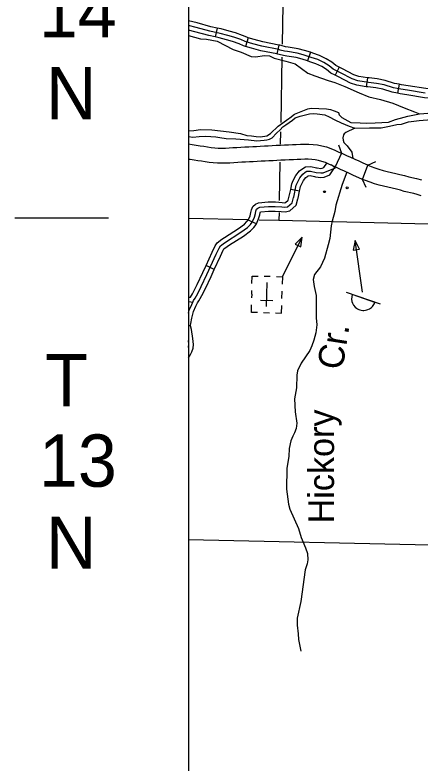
# Model space of a CAD drawing. Extents: x 0 to 3171, y 0 to 2059.
# Drawn here: x 981.7 to 1093.1, y 449.4 to 655.3 of the extents above; entities that cross this region are included whole.
import ezdxf

# ---------------------------------------------------------------- set-up
doc = ezdxf.new("R2010")
doc.units = 0
for name, color, linetype in [('Default', 7, 'Continuous'), ('Level 10', 7, 'Continuous'), ('Level 30', 7, 'Continuous'), ('Level 32', 7, 'Continuous'), ('Level 35', 7, 'Continuous'), ('Level 37', 7, 'Continuous'), ('Level 45', 7, 'Continuous'), ('Level 5', 7, 'Continuous'), ('Level 57', 7, 'Continuous'), ('Level 8', 7, 'Continuous')]:
    doc.layers.add(name, color=color, linetype=linetype)

msp = doc.modelspace()

# ---------------------------------------------------------------- linework, layer by layer
at = {"layer": 'Default'}
for p, q in [((1029.42, 1254.61), (1029.42, 254.41)), ((1007.46, 599.33), (981.73, 599.33))]:
    msp.add_line(p, q, dxfattribs=at)
msp.add_lwpolyline([(2119.81, 1254.61), (1029.42, 1254.61), (1029.42, 254.41), (2119.81, 254.41)], close=True, dxfattribs=at)
msp.add_lwpolyline([(2119.81, 1254.61), (1029.42, 1254.61), (1029.42, 254.41), (2119.81, 254.41)], close=True, dxfattribs=at)
msp.add_lwpolyline([(2119.81, 1254.61), (1029.42, 1254.61), (1029.42, 254.41), (2119.81, 254.41)], close=True, dxfattribs=at)
at = {"layer": 'Level 10'}
for points in [[(1029.42, 619.78), (1030.46, 619.6), (1031.53, 619.46), (1032.6, 619.29), (1033.65, 619.14), (1034.68, 618.97), (1035.68, 618.82), (1036.64, 618.7), (1037.59, 618.62), (1038.53, 618.63), (1039.58, 618.66), (1040.61, 618.7), (1041.65, 618.77), (1042.75, 618.84), (1043.82, 618.9), (1044.89, 618.96), (1045.99, 619.02), (1047.07, 619.06), (1048.11, 619.1), (1049.16, 619.17), (1050.27, 619.23), (1051.36, 619.28), (1052.4, 619.33), (1053.48, 619.42), (1054.7, 619.45), (1055.79, 619.5), (1056.91, 619.54), (1057.98, 619.59), (1059.05, 619.68), (1060.22, 619.72), (1061.35, 619.74), (1062.5, 619.73), (1063.69, 619.66), (1064.89, 619.52), (1066.1, 619.28), (1067.32, 618.96), (1068.52, 618.54), (1069.68, 618.06), (1070.79, 617.56), (1071.5, 617.23)], [(1071.5, 617.23), (1069.76, 613.45), (1069.06, 613.77), (1068.02, 614.24), (1067.04, 614.65), (1066.1, 614.97), (1065.17, 615.22), (1064.24, 615.4), (1063.32, 615.51), (1062.36, 615.56), (1061.37, 615.57), (1060.33, 615.55), (1059.29, 615.52), (1058.25, 615.43), (1057.09, 615.38), (1055.98, 615.34), (1054.84, 615.28), (1053.71, 615.26), (1052.68, 615.17), (1051.55, 615.12), (1050.47, 615.07), (1049.41, 615.01), (1048.34, 614.94), (1047.23, 614.89), (1046.18, 614.85), (1045.12, 614.8), (1044.04, 614.73), (1042.98, 614.68), (1041.93, 614.62), (1040.83, 614.54), (1039.71, 614.5), (1038.61, 614.46), (1037.44, 614.46), (1036.22, 614.55), (1035.11, 614.69), (1034.04, 614.85), (1033, 615.02), (1031.98, 615.17), (1030.95, 615.33), (1029.84, 615.47), (1029.42, 615.55)], [(1078.69, 613.95), (1077.42, 614.51), (1076.32, 615.01), (1075.21, 615.54), (1074.08, 616.05), (1072.97, 616.56), (1071.5, 617.23)], [(1093.42, 605.55), (1092.28, 605.9), (1091.33, 606.18), (1088.75, 606.73), (1087.68, 607.05), (1086.58, 607.32), (1085.42, 607.6), (1084.25, 607.88), (1083.05, 608.17), (1081.83, 608.48), (1080.58, 608.83), (1079.33, 609.23), (1078.08, 609.69), (1077.24, 610.04), (1078.69, 613.95)], [(1078.69, 613.95), (1079.61, 613.57), (1080.69, 613.17), (1081.78, 612.82), (1082.9, 612.5), (1084.05, 612.21), (1085.22, 611.93), (1086.4, 611.65), (1087.56, 611.37), (1088.77, 611.07), (1090.01, 610.7), (1092.08, 610.3), (1093.48, 609.89)], [(1077.24, 610.04), (1074.57, 611.23), (1073.46, 611.75), (1072.35, 612.26), (1071.24, 612.77), (1069.76, 613.45)]]:
    msp.add_lwpolyline(points, dxfattribs=at)
at = {"layer": 'Level 32'}
for p, q in [((1037.33, 651.68), (1036.8, 649.24)), ((1045.82, 649.02), (1045.07, 646.64)), ((1054.24, 647.02), (1053.75, 644.56)), ((1062.95, 645.01), (1062.16, 642.64)), ((1070.85, 640.93), (1069.77, 638.68)), ((1078.66, 638.02), (1078.3, 635.55)), ((1087.29, 636.21), (1086.84, 633.75))]:
    msp.add_line(p, q, dxfattribs=at)
for points in [[(1037.33, 651.68), (1035.6, 652.06), (1031.79, 653.09), (1029.42, 653.63)], [(1094.48, 633.76), (1089.61, 634.57), (1087.81, 634.84), (1085.74, 635.22), (1083.17, 636.03), (1081.1, 636.46), (1078.91, 636.72), (1075.99, 637.15), (1074.41, 637.67), (1071.18, 639.39), (1069.21, 640.33), (1068.07, 641.26), (1066.65, 642.16), (1064.94, 643.02), (1063.17, 643.62), (1060.99, 644.35), (1059.31, 644.78), (1056.62, 645.19), (1055.82, 645.33), (1054.62, 645.64), (1054.24, 645.74), (1049.57, 646.68), (1047.11, 647.31), (1044.99, 647.97), (1043.81, 648.5), (1041.93, 649.14), (1040.24, 649.67), (1038.13, 650.23), (1035.3, 650.84), (1031.49, 651.88), (1029.42, 652.35)], [(1036.8, 649.24), (1035, 649.63), (1031.18, 650.66), (1029.42, 651.06)], [(1045.82, 649.02), (1045.44, 649.14), (1044.27, 649.67), (1042.32, 650.33), (1040.59, 650.87), (1038.42, 651.44), (1037.33, 651.68)], [(1045.07, 646.64), (1044.55, 646.8), (1043.36, 647.34), (1041.55, 647.95), (1039.9, 648.47), (1037.84, 649.01), (1036.8, 649.24)], [(1054.24, 647.02), (1049.85, 647.89), (1047.45, 648.51), (1045.82, 649.02)], [(1053.75, 644.56), (1049.29, 645.46), (1046.77, 646.11), (1045.07, 646.64)], [(1062.95, 645.01), (1061.34, 645.55), (1059.56, 646.01), (1056.82, 646.42), (1056.09, 646.55), (1054.93, 646.85), (1054.52, 646.96), (1054.24, 647.02)], [(1062.16, 642.64), (1060.63, 643.15), (1059.06, 643.56), (1056.41, 643.95), (1055.55, 644.11), (1054.31, 644.43), (1053.96, 644.52), (1053.75, 644.56)], [(1070.85, 640.93), (1069.88, 641.39), (1068.8, 642.27), (1067.27, 643.25), (1065.42, 644.17), (1063.58, 644.8), (1062.95, 645.01)], [(1069.77, 638.68), (1068.54, 639.27), (1067.34, 640.24), (1066.04, 641.07), (1064.45, 641.86), (1062.77, 642.43), (1062.16, 642.64)], [(1078.66, 638.02), (1076.28, 638.37), (1074.9, 638.82), (1071.75, 640.5), (1070.85, 640.93)], [(1078.3, 635.55), (1075.71, 635.93), (1073.91, 636.51), (1070.62, 638.27), (1069.77, 638.68)], [(1087.29, 636.21), (1086.05, 636.43), (1083.48, 637.24), (1081.31, 637.7), (1079.08, 637.96), (1078.66, 638.02)], [(1086.84, 633.75), (1085.44, 634), (1082.85, 634.82), (1080.9, 635.23), (1078.75, 635.48), (1078.3, 635.55)], [(1095.85, 634.92), (1094.62, 635.01), (1089.8, 635.81), (1088.02, 636.07), (1087.29, 636.21)], [(1095.68, 632.43), (1094.33, 632.52), (1089.41, 633.34), (1087.61, 633.61), (1086.84, 633.75)]]:
    msp.add_lwpolyline(points, dxfattribs=at)
at = {"layer": 'Level 35'}
for points in [[(1029.42, 649.63), (1032.72, 648.72), (1034.35, 648.62), (1037.28, 648.04), (1041.72, 645.76), (1043.88, 645.09), (1046.62, 643.84), (1047.84, 643.8), (1050.34, 644.17), (1051.67, 644.06), (1052.96, 643.4), (1056.19, 642.59), (1058.7, 641.81), (1062.24, 639.26), (1064.16, 638.51), (1067.82, 637.29), (1069.66, 636.66), (1072.39, 635.62), (1076.3, 633.83), (1079, 632.76), (1082.24, 631.99), (1085.6, 631.03), (1088.74, 629.77), (1091.58, 628.63), (1092.95, 628.03)], [(1089.67, 627.41), (1092.95, 628.03), (1096.43, 628.37), (1099.92, 629.4), (1103.81, 630.24), (1106.53, 631), (1108.16, 631.47), (1109.57, 631.86), (1111.18, 631.93), (1111.49, 631.99), (1112.01, 631.83), (1112.35, 631.62), (1113.46, 630.97), (1114.41, 629.45), (1114.61, 628.74), (1114.56, 628.04), (1113.89, 626.5), (1113.37, 625.82)], [(1089.9, 625.86), (1092.79, 626.23), (1096.2, 626.54), (1097.13, 626.83), (1098.27, 627.29), (1100.31, 627.6), (1103.3, 628.68), (1104.88, 629.33), (1106.53, 629.62), (1107.77, 630.2), (1109.36, 630.54), (1110.31, 630.66), (1112.05, 630.74), (1112.65, 630.27), (1113.36, 629.48), (1113.66, 628.65), (1112.86, 627.13), (1112.47, 626.16)], [(1057.03, 626.78), (1057.25, 627.01), (1058.58, 627.96), (1062.21, 629.48), (1063.15, 629.61), (1067.36, 629.44), (1068.44, 629.27), (1069.51, 628.94), (1070.64, 628.45), (1070.88, 627.8), (1071.53, 627.03), (1074.02, 625.66), (1076.62, 625.59), (1078.23, 625.48), (1080.76, 625.57), (1084.41, 625.74), (1086.34, 626.49), (1088.75, 627.18), (1089.67, 627.41)], [(1057.97, 626.3), (1058.03, 626.36), (1058.76, 626.96), (1060.12, 627.41), (1062.64, 628.06), (1063.9, 628.13), (1064.83, 628.07), (1066.87, 627.83), (1068.07, 627.27), (1069.64, 626.39), (1071.36, 625.61), (1073.55, 624.65), (1075.18, 624.17), (1079.22, 624.26), (1082.35, 624.26), (1084.71, 624.69), (1086.7, 625.12), (1087.98, 625.25), (1089.9, 625.86)], [(1029.42, 623.43), (1030.86, 623.48), (1032.71, 623.78), (1035.83, 623.7), (1040.63, 623.15), (1043.71, 622.69), (1045.49, 622.09), (1046.72, 622.04), (1048.05, 621.81), (1049.24, 621.77), (1050.94, 622.04), (1052.01, 622.67), (1054.08, 624.64), (1057.03, 626.78)], [(1029.42, 621.83), (1030.63, 621.69), (1032.35, 621.84), (1034.18, 621.89), (1036.95, 621.73), (1038.03, 621.59), (1039.76, 621.33), (1042.45, 621.21), (1045.95, 620.88), (1048.19, 620.63), (1050.2, 620.85), (1050.93, 620.94), (1051.7, 621.13), (1052.38, 621.47), (1053.62, 622.77), (1054.66, 623.65), (1055.31, 624.51), (1056.14, 625.03), (1057.97, 626.3)], [(1075.18, 624.17), (1072.67, 622.92), (1072.22, 622.6), (1072.06, 622.26), (1071.82, 621.45), (1071.9, 620.8), (1072.11, 620.18), (1073.08, 619.29), (1074.34, 617.49), (1074.64, 615.8)], [(1072.93, 612), (1071.7, 608.6), (1069.96, 602.9), (1069.69, 601.2), (1068.9, 598.51), (1068.67, 597.24), (1068.27, 593.79), (1067.86, 592.02), (1066.81, 588.36), (1065.71, 585.99), (1064.08, 583.84), (1063.68, 582.47), (1063.97, 580.57), (1064.55, 578.09), (1064.49, 571.94), (1064.67, 569.98), (1064.46, 567.82), (1063.92, 565.8), (1063.34, 564.21), (1062.76, 562.96), (1060.43, 559.49), (1059.43, 557.34), (1059.21, 556.15), (1059.13, 552.7), (1058.52, 549.66), (1058.79, 546.04), (1059.21, 542.96), (1059.06, 541.5), (1058.6, 540.24), (1058.06, 539.34), (1057.52, 538.07), (1057.1, 535.96), (1056.97, 533.73), (1056.47, 530.54), (1056.35, 524.74), (1056.89, 520.61), (1057.26, 519.23), (1059.64, 513.93), (1060.41, 511.42), (1061.59, 508.64), (1062.11, 507.09), (1062.21, 505.33), (1062.02, 504.18), (1061.46, 502.57), (1060.31, 493.84), (1059.29, 489.29), (1059.26, 487.29), (1059.57, 484.99), (1059.65, 483.4), (1060.29, 480.19)]]:
    msp.add_lwpolyline(points, dxfattribs=at)
at = {"layer": 'Level 37'}
for points in [[(1070.63, 619.58), (1071.5, 617.23)], [(1078.69, 613.95), (1080.96, 614.99)], [(1069.76, 613.45), (1069.76, 613.45)], [(1078.27, 607.77), (1077.24, 610.04)]]:
    msp.add_lwpolyline(points, dxfattribs=at)
at = {"layer": 'Level 45'}
for p, q in [((1059.96, 606.75), (1057.51, 607.26)), ((1048.13, 597.82), (1045.83, 598.8)), ((1036.52, 585.27), (1034.25, 586.32)), ((1029.98, 569.74), (1029.42, 569.7))]:
    msp.add_line(p, q, dxfattribs=at)
for points in [[(1058.31, 605.02), (1058.34, 605.13), (1059.03, 608.41), (1059.37, 609.2), (1060.01, 610.43), (1060.82, 611.48), (1061.51, 611.98), (1061.96, 612.25), (1062.96, 612.32), (1064.56, 611.95), (1065.83, 611.81), (1066.44, 611.87), (1069.8, 613.17), (1068.62, 614.01)], [(1064.62, 613.22), (1064.77, 613.19), (1065.83, 613.07), (1066.13, 613.1), (1066.63, 613.31), (1067.43, 614.48)], [(1057.51, 607.26), (1057.83, 608.79), (1058.24, 609.74), (1058.95, 611.11), (1059.95, 612.38), (1060.81, 613.02), (1061.58, 613.48), (1063.06, 613.58), (1064.62, 613.22)], [(1064.06, 610.79), (1064.35, 610.72), (1065.82, 610.55), (1066.76, 610.65), (1068.28, 611.29), (1069.75, 613.45)], [(1059.96, 606.75), (1060.22, 608.03), (1060.5, 608.66), (1061.06, 609.75), (1061.7, 610.57), (1062.2, 610.93), (1062.35, 611.02), (1062.87, 611.06), (1064.06, 610.79)], [(1053.06, 603.83), (1053.34, 603.83), (1055.16, 603.69), (1055.87, 603.61), (1056.1, 603.66), (1056.81, 604.3), (1057.11, 605.38), (1057.13, 605.45), (1057.51, 607.26)], [(1053.06, 601.33), (1053.24, 601.33), (1054.93, 601.2), (1056, 601.09), (1057.27, 601.36), (1059.03, 602.92), (1059.51, 604.67), (1059.55, 604.82), (1059.96, 606.75)], [(1029.42, 573.23), (1029.63, 574.03), (1030.31, 575.64), (1030.57, 576.26), (1030.81, 576.69), (1031.24, 577.31), (1032.02, 578.65), (1032.93, 580.54), (1034.48, 583.83), (1037.07, 589.46), (1037.82, 591.11), (1038.23, 591.75), (1039.33, 592.59), (1043.84, 595.47), (1045.67, 596.79), (1046.44, 597.64), (1046.97, 598.3), (1047.53, 599.6), (1047.81, 600.6), (1047.93, 601.27), (1048.15, 601.81), (1048.51, 602.15), (1048.99, 602.35), (1051.38, 602.58), (1053.29, 602.58), (1055.04, 602.44), (1055.93, 602.35), (1056.68, 602.51), (1057.92, 603.61), (1058.31, 605.02)], [(1045.83, 598.8), (1046.35, 600.01), (1046.59, 600.88), (1046.72, 601.62), (1047.09, 602.54), (1047.82, 603.21), (1048.68, 603.58), (1051.32, 603.83), (1053.06, 603.83)], [(1048.13, 597.82), (1048.71, 599.19), (1049.03, 600.32), (1049.14, 600.92), (1049.2, 601.08), (1049.3, 601.13), (1051.44, 601.33), (1053.06, 601.33)], [(1039.34, 594.08), (1043.14, 596.51), (1044.83, 597.73), (1045.49, 598.45), (1045.89, 598.95), (1045.83, 598.8)], [(1040.69, 591.98), (1044.55, 594.44), (1046.5, 595.85), (1047.39, 596.82), (1048.06, 597.65), (1048.13, 597.82)], [(1034.25, 586.32), (1035.93, 589.98), (1036.72, 591.71), (1037.3, 592.61), (1038.61, 593.61), (1039.34, 594.08)], [(1036.52, 585.27), (1038.21, 588.94), (1038.92, 590.51), (1039.17, 590.89), (1040.04, 591.57), (1040.69, 591.98)], [(1030.49, 578.49), (1030.91, 579.23), (1031.8, 581.08), (1033.34, 584.36), (1034.25, 586.32)], [(1032.65, 577.25), (1033.12, 578.07), (1034.06, 580), (1035.61, 583.3), (1036.52, 585.27)], [(1029.42, 577.67), (1029.68, 577.63), (1029.97, 577.59)], [(1029.97, 577.59), (1030.49, 578.49)], [(1029.98, 569.74), (1029.97, 569.8), (1030.04, 570.38), (1030.34, 571.81), (1030.81, 573.63), (1031.46, 575.15), (1031.7, 575.7), (1031.88, 576.03), (1032.3, 576.64), (1032.65, 577.25)], [(1029.42, 576.41), (1029.5, 576.39), (1030.57, 576.26)], [(1029.42, 560.9), (1029.86, 561.68), (1030.32, 562.56), (1030.69, 563.61), (1030.82, 564.63), (1030.61, 566.2), (1030.22, 568.75), (1029.98, 569.7), (1029.98, 569.74)], [(1029.42, 563.77), (1029.47, 563.9), (1029.56, 564.63), (1029.42, 565.67)]]:
    msp.add_lwpolyline(points, dxfattribs=at)
at = {"layer": 'Level 5'}
for points in [[(1055.79, 685.2), (1055.14, 647.29)], [(1055.07, 643.63), (1054.76, 625.65)], [(1054.72, 623.11), (1054.66, 619.75)], [(1054.57, 614.78), (1054.39, 604.19)], [(1054.33, 600.88), (1054.3, 598.79)], [(1095.81, 509.35), (1029.42, 510.84)]]:
    msp.add_lwpolyline(points, dxfattribs=at)
at = {"layer": 'Level 57'}
for p, q in [((1051.9, 583.31), (1050.23, 583.34)), ((1050.9, 575), (1051.04, 581.66)), ((1046.8, 578.42), (1046.82, 579.47)), ((1055.11, 577.21), (1055.16, 579.3)), ((1082.22, 575.66), (1072.86, 578.87)), ((1046.8, 578.42), (1046.78, 577.39)), ((1052.6, 576.63), (1049.25, 576.7)), ((1050.97, 578.33), (1050.97, 578.33)), ((1050.97, 578.33), (1050.97, 578.33)), ((1050.02, 573.35), (1051.69, 573.31))]:
    msp.add_line(p, q, dxfattribs=at)
for points in [[(1055.24, 583.24), (1060.64, 594.13)], [(1077.29, 578.97), (1075.2, 593.18)], [(1046.86, 581.33), (1046.91, 583.41), (1048.57, 583.38)], [(1053.57, 583.27), (1055.24, 583.24), (1055.2, 581.16)], [(1048.36, 573.38), (1046.7, 573.42), (1046.74, 575.5)], [(1053.36, 573.28), (1055.03, 573.24), (1055.07, 575.32)]]:
    msp.add_lwpolyline(points, dxfattribs=at)
for points in [[(1058.75, 592.23), (1060.27, 591.47), (1060.64, 594.13)], [(1074.73, 590.53), (1076.41, 590.78), (1075.2, 593.18)], [(1074.42, 578.33), (1074.28, 577.73), (1074.25, 577.02), (1074.35, 576.41), (1074.5, 575.93), (1074.81, 575.41), (1075.24, 574.89), (1075.62, 574.58), (1075.91, 574.41), (1076.22, 574.25), (1076.52, 574.13), (1076.88, 574.05), (1077.31, 573.98), (1077.66, 573.98), (1078.05, 574.01), (1078.46, 574.1), (1078.75, 574.21), (1079.14, 574.38), (1079.48, 574.59), (1079.69, 574.77), (1079.99, 575.04), (1080.23, 575.33), (1080.39, 575.56), (1080.53, 575.86), (1080.66, 576.19)]]:
    msp.add_lwpolyline(points, close=True, dxfattribs=at)
for centre in [(1073.04, 607.71), (1066.8, 606.63)]:
    msp.add_circle(centre, 0.25, dxfattribs=at)
at = {"layer": 'Level 8'}
for points in [[(1029.42, 599.33), (1045.68, 598.97)], [(1048.89, 598.91), (1054.3, 598.79), (1095.44, 597.82), (1114.75, 597.47)]]:
    msp.add_lwpolyline(points, dxfattribs=at)

# ---------------------------------------------------------------- texts
at = {"layer": 'Level 30'}
for s, p in [('14', (988.31, 649.12)), ('N', (990.24, 626.53)), ('T', (990.02, 547.55)), ('13', (988.31, 525.43)), ('N', (990.24, 502.84))]:
    msp.add_text(s, height=14.4, dxfattribs=at).set_placement(p)
at = {"layer": 'Level 35'}
for s, rotation, p in [('Cr.', 80.9906, (1071.73, 557.38)), ('Hickory', 90, (1069.42, 515.32))]:
    msp.add_text(s, height=7.04, rotation=rotation, dxfattribs=at).set_placement(p)

doc.saveas('drawing.dxf')
